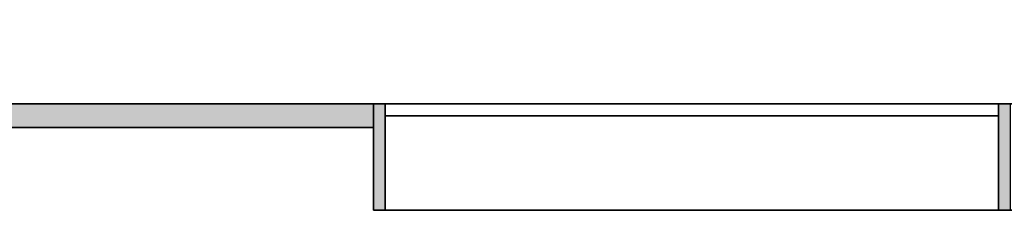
# Model space of a CAD drawing. Header units: inches. Extents: x 15 to 546804, y -66 to 267312.
# Tile 305 of 478: x 422668 to 426842, y 134656 to 135462. Entities that reach past the tile are written whole.
import ezdxf

# ---------------------------------------------------------------- set-up
doc = ezdxf.new("R2010")
doc.units = ezdxf.units.IN
doc.header["$MEASUREMENT"] = 0

msp = doc.modelspace()

# ---------------------------------------------------------------- hatches: boundary and pattern name
at = {"lineweight": 20}
h = msp.add_hatch(color=7, dxfattribs=at)
h.dxf.hatch_style = 1
h.paths.add_polyline_path([(421857.6, 135105.7), (420917.1, 135105.7), (420917.1, 135105.7), (420817.1, 135105.7), (420750.6, 135105.7), (420750.6, 135005.7), (421857.6, 135005.7, -0.058635), (421851.7, 135055.7, -0.058615)])
h.paths.add_polyline_path([(424167.1, 135105.7), (422276.7, 135105.7, -0.058615), (422282.5, 135055.7, -0.058635), (422276.7, 135005.7), (424167.1, 135005.7)])
h.paths.add_polyline_path([(419367.1, 135105.7), (419317.1, 135105.7), (419317.1, 134725.7), (419317.1, 134725.7), (419317.1, 134685.7), (419317.1, 134655.7), (419367.1, 134655.7)])
h.paths.add_polyline_path([(419793.1, 135461.7), (419217.1, 135461.7), (419217.1, 135105.7), (419317.1, 135105.7), (419367.1, 135105.7), (419367.1, 135105.7), (419793.1, 135105.7)])
h.paths.add_polyline_path([(418217.1, 135105.7), (418167.1, 135105.7), (418167.1, 134655.7), (418217.1, 134655.7)])
h.paths.add_polyline_path([(417267.1, 135105.7), (417217.1, 135105.7), (417217.1, 134655.7), (417267.1, 134655.7)])
h = msp.add_hatch(color=7, dxfattribs=at)
h.dxf.hatch_style = 1
h.paths.add_polyline_path([(428017.1, 135105.7), (427967.1, 135105.7), (427967.1, 134725.7), (427967.1, 134655.7), (428017.1, 134655.7)])
h.paths.add_polyline_path([(426867.1, 135105.7), (426817.1, 135105.7), (426817.1, 134655.7), (426867.1, 134655.7), (426867.1, 134725.7), (426867.1, 134725.7)])
h.paths.add_polyline_path([(424217.1, 135105.7), (424167.1, 135105.7), (424167.1, 135005.7), (424167.1, 134655.7), (424217.1, 134655.7)])

# ---------------------------------------------------------------- linework, layer by layer
at = {"color": 7}
for p, q in [((424167.1, 135105.7, 300), (420750.6, 135105.7, 300)), ((424167.1, 135105.7, 3000), (420750.6, 135105.7, 3000)), ((424167.1, 135005.7, 300), (424167.1, 135105.7, 300)), ((424167.1, 135005.7, 3000), (424167.1, 135105.7, 3000)), ((424167.1, 135105.7, 300), (424167.1, 135105.7, 3000)), ((426817.1, 135105.7, 3000), (424167.1, 135105.7, 3000)), ((424167.1, 135105.7, 3000), (424167.1, 135105.7, 315.8)), ((424167.1, 135105.7, 315.8), (426817.1, 135105.7, 315.8)), ((424167.1, 134655.7, 3000), (424167.1, 135105.7, 3000)), ((424167.1, 134655.7, 315.8), (424167.1, 135105.7, 315.8)), ((426817.1, 135105.7, 2950), (424217.1, 135105.7, 2950)), ((424217.1, 135105.7, 365.8), (426817.1, 135105.7, 365.8)), ((424217.1, 135105.7, 2950), (424217.1, 135105.7, 365.8)), ((424217.1, 134655.7, 2950), (424217.1, 135105.7, 2950)), ((424217.1, 134655.7, 365.8), (424217.1, 135105.7, 365.8)), ((426817.1, 135105.7, 3000), (426817.1, 135105.7, 2950)), ((426817.1, 135105.7, 365.8), (426817.1, 135105.7, 315.8)), ((426817.1, 134655.7, 2950), (426817.1, 135105.7, 2950)), ((426817.1, 134655.7, 3000), (426817.1, 135105.7, 3000)), ((426817.1, 134655.7, 315.8), (426817.1, 135105.7, 315.8)), ((426817.1, 134655.7, 365.8), (426817.1, 135105.7, 365.8)), ((428017.1, 135105.7, 3000), (426817.1, 135105.7, 3000)), ((426817.1, 135105.7, 3000), (426817.1, 135105.7, 315.8)), ((426817.1, 135105.7, 315.8), (426867.1, 135105.7, 315.8)), ((426817.1, 134655.7, 3000), (426817.1, 135105.7, 3000)), ((426817.1, 134655.7, 315.8), (426817.1, 135105.7, 315.8)), ((424217.1, 135055.7, 365.8), (426817.1, 135055.7, 365.8)), ((426817.1, 135055.7, 2950), (424217.1, 135055.7, 2950)), ((424217.1, 135055.7, 2950), (424217.1, 135055.7, 365.8)), ((426817.1, 135055.7, 365.8), (426817.1, 135055.7, 2950)), ((420750.6, 135005.7, 300), (424167.1, 135005.7, 300)), ((420750.6, 135005.7, 3000), (424167.1, 135005.7, 3000)), ((424167.1, 135005.7, 300), (424167.1, 135005.7, 3000)), ((424167.1, 134655.7, 3000), (424167.1, 134655.7, 315.8)), ((426817.1, 134655.7, 3000), (424167.1, 134655.7, 3000)), ((424167.1, 134655.7, 315.8), (426817.1, 134655.7, 315.8)), ((426817.1, 134655.7, 2950), (424217.1, 134655.7, 2950)), ((424217.1, 134655.7, 365.8), (426817.1, 134655.7, 365.8)), ((424217.1, 134655.7, 2950), (424217.1, 134655.7, 365.8)), ((426817.1, 134655.7, 3000), (426817.1, 134655.7, 2950)), ((426817.1, 134655.7, 365.8), (426817.1, 134655.7, 315.8)), ((428017.1, 134655.7, 3000), (426817.1, 134655.7, 3000)), ((426817.1, 134655.7, 315.8), (426867.1, 134655.7, 315.8)), ((426817.1, 134655.7, 3000), (426817.1, 134655.7, 315.8))]:
    msp.add_line(p, q, dxfattribs=at)
at = {"color": 7, "lineweight": 20}
msp.add_line((420917.1, 135105.7, 300), (426867.1, 135105.7, 300), dxfattribs=at)
at = {"color": 7}
for points, invisible_edges in [([(420750.6, 135105.7, 300), (424167.1, 135105.7, 3000), (424167.1, 135105.7, 300)], 1), ([(424167.1, 135105.7, 3000), (420750.6, 135105.7, 300), (420750.6, 135105.7, 3000)], 1), ([(420750.6, 135005.7, 3000), (424167.1, 135105.7, 3000), (420750.6, 135105.7, 3000)], 1), ([(424167.1, 135105.7, 3000), (420750.6, 135005.7, 3000), (424167.1, 135005.7, 3000)], 1), ([(424167.1, 135105.7, 300), (420750.6, 135005.7, 300), (420750.6, 135105.7, 300)], 1), ([(420750.6, 135005.7, 300), (424167.1, 135105.7, 300), (424167.1, 135005.7, 300)], 1), ([(424167.1, 135105.7, 300), (424167.1, 135005.7, 3000), (424167.1, 135005.7, 300)], 1), ([(424167.1, 135005.7, 3000), (424167.1, 135105.7, 300), (424167.1, 135105.7, 3000)], 1), ([(426817.1, 135105.7, 315.8), (424167.1, 134655.7, 315.8), (424167.1, 135105.7, 315.8)], 1), ([(424167.1, 134655.7, 315.8), (426817.1, 135105.7, 315.8), (426817.1, 134655.7, 315.8)], 1), ([(424167.1, 134655.7, 3000), (424167.1, 135105.7, 315.8), (424167.1, 134655.7, 315.8)], 1), ([(424167.1, 135105.7, 315.8), (424167.1, 134655.7, 3000), (424167.1, 135105.7, 3000)], 1), ([(424167.1, 134655.7, 3000), (426817.1, 135105.7, 3000), (424167.1, 135105.7, 3000)], 1), ([(426817.1, 135105.7, 3000), (424167.1, 134655.7, 3000), (426817.1, 134655.7, 3000)], 1), ([(424167.1, 135105.7, 315.8), (424217.1, 135105.7, 365.8), (426817.1, 135105.7, 315.8)], 3), ([(424217.1, 135105.7, 365.8), (424167.1, 135105.7, 315.8), (424167.1, 135105.7, 3000)], 13), ([(424217.1, 135105.7, 365.8), (424167.1, 135105.7, 3000), (424217.1, 135105.7, 2950)], 3), ([(424217.1, 135105.7, 2950), (424167.1, 135105.7, 3000), (426817.1, 135105.7, 2950)], 3), ([(426817.1, 135105.7, 2950), (424167.1, 135105.7, 3000), (426817.1, 135105.7, 3000)], 1), ([(424217.1, 135105.7, 365.8), (424217.1, 134655.7, 2950), (424217.1, 134655.7, 365.8)], 1), ([(424217.1, 134655.7, 2950), (424217.1, 135105.7, 365.8), (424217.1, 135105.7, 2950)], 1), ([(424217.1, 134655.7, 365.8), (426817.1, 135105.7, 365.8), (424217.1, 135105.7, 365.8)], 1), ([(426817.1, 135105.7, 365.8), (424217.1, 134655.7, 365.8), (426817.1, 134655.7, 365.8)], 1), ([(426817.1, 135105.7, 2950), (424217.1, 134655.7, 2950), (424217.1, 135105.7, 2950)], 1), ([(424217.1, 134655.7, 2950), (426817.1, 135105.7, 2950), (426817.1, 134655.7, 2950)], 1), ([(426817.1, 135105.7, 365.8), (426817.1, 135105.7, 315.8), (424217.1, 135105.7, 365.8)], 2), ([(426867.1, 135105.7, 315.8), (426817.1, 134655.7, 315.8), (426817.1, 135105.7, 315.8)], 1), ([(426817.1, 134655.7, 315.8), (426867.1, 135105.7, 315.8), (426867.1, 134655.7, 315.8)], 1), ([(426817.1, 135105.7, 3000), (426817.1, 134655.7, 315.8), (426817.1, 134655.7, 3000)], 1), ([(426817.1, 134655.7, 315.8), (426817.1, 135105.7, 3000), (426817.1, 135105.7, 315.8)], 1), ([(426817.1, 134655.7, 3000), (428017.1, 135105.7, 3000), (426817.1, 135105.7, 3000)], 1), ([(428017.1, 135105.7, 3000), (426817.1, 134655.7, 3000), (428017.1, 134655.7, 3000)], 1), ([(426817.1, 135105.7, 3000), (426867.1, 135105.7, 315.8), (426817.1, 135105.7, 315.8)], 1), ([(426867.1, 135105.7, 315.8), (426817.1, 135105.7, 3000), (426867.1, 135105.7, 2950)], 3), ([(428017.1, 135105.7, 3000), (426867.1, 135105.7, 2950), (426817.1, 135105.7, 3000)], 3), ([(426817.1, 135105.7, 315.8), (426817.1, 134655.7, 365.8), (426817.1, 134655.7, 315.8)], 1), ([(426817.1, 134655.7, 365.8), (426817.1, 135105.7, 315.8), (426817.1, 135105.7, 365.8)], 1), ([(426817.1, 134655.7, 2950), (426817.1, 135105.7, 3000), (426817.1, 134655.7, 3000)], 1), ([(426817.1, 135105.7, 3000), (426817.1, 134655.7, 2950), (426817.1, 135105.7, 2950)], 1), ([(426817.1, 135055.7, 365.8), (424217.1, 135055.7, 2950), (424217.1, 135055.7, 365.8)], 1), ([(424217.1, 135055.7, 2950), (426817.1, 135055.7, 365.8), (426817.1, 135055.7, 2950)], 1), ([(424167.1, 135005.7, 3000), (420750.6, 135005.7, 300), (424167.1, 135005.7, 300)], 1), ([(420750.6, 135005.7, 300), (424167.1, 135005.7, 3000), (420750.6, 135005.7, 3000)], 1), ([(424167.1, 134655.7, 315.8), (424217.1, 134655.7, 365.8), (424167.1, 134655.7, 3000)], 3), ([(424217.1, 134655.7, 365.8), (424167.1, 134655.7, 315.8), (426817.1, 134655.7, 315.8)], 13), ([(424167.1, 134655.7, 3000), (424217.1, 134655.7, 365.8), (424217.1, 134655.7, 2950)], 13), ([(424167.1, 134655.7, 3000), (424217.1, 134655.7, 2950), (426817.1, 134655.7, 2950)], 13), ([(424167.1, 134655.7, 3000), (426817.1, 134655.7, 2950), (426817.1, 134655.7, 3000)], 1), ([(426817.1, 134655.7, 365.8), (424217.1, 134655.7, 365.8), (426817.1, 134655.7, 315.8)], 2), ([(426867.1, 134655.7, 2950), (428017.1, 134655.7, 3000), (426817.1, 134655.7, 3000)], 13), ([(426867.1, 134655.7, 2950), (426817.1, 134655.7, 315.8), (426867.1, 134655.7, 315.8)], 1), ([(426817.1, 134655.7, 315.8), (426867.1, 134655.7, 2950), (426817.1, 134655.7, 3000)], 3)]:
    msp.add_3dface(points, dxfattribs=dict(at, invisible_edges=invisible_edges))

doc.saveas('drawing.dxf')
